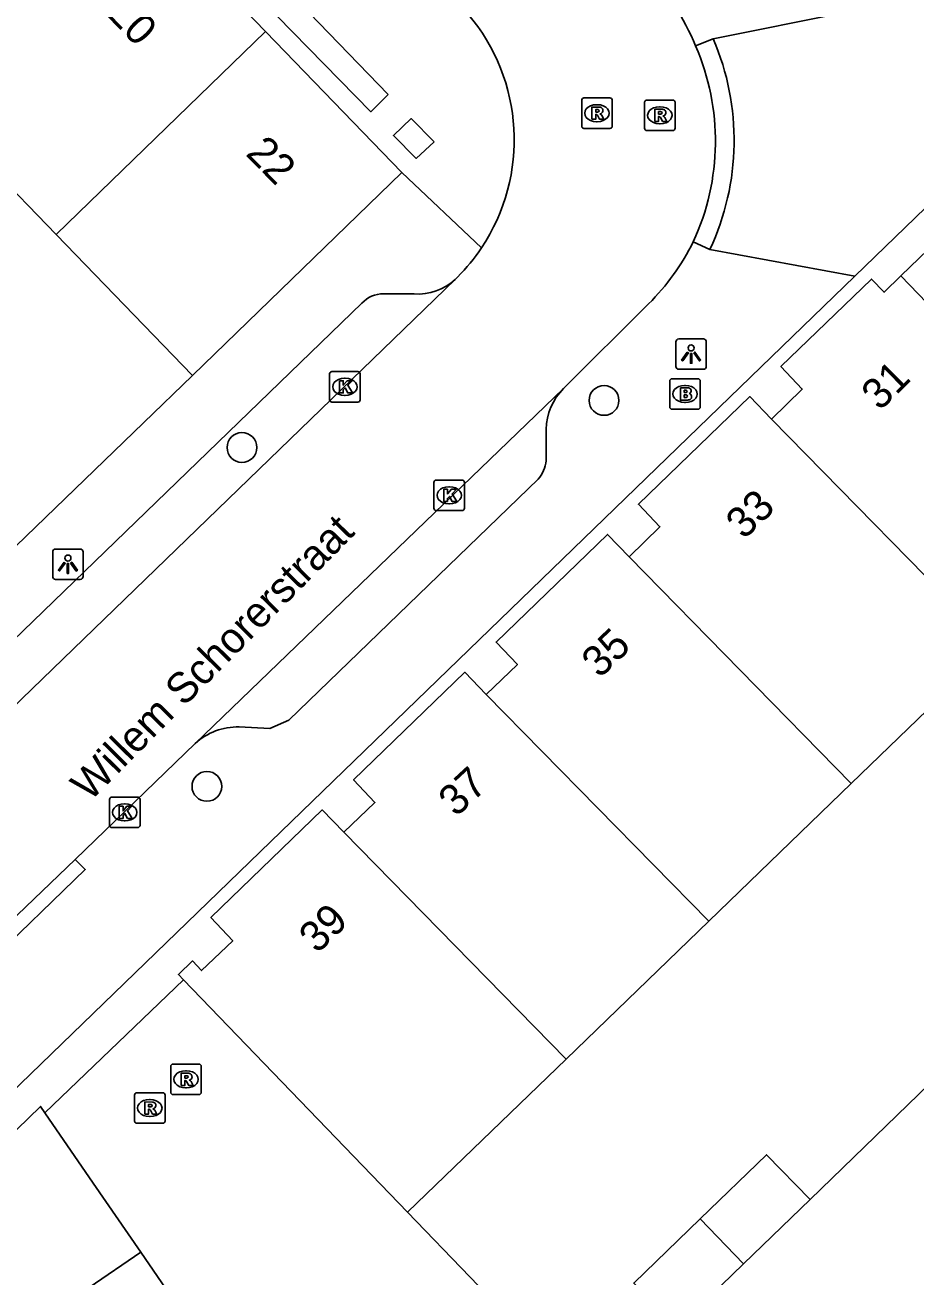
# Model space of a CAD drawing. Extents: x 157466 to 158888, y 383063 to 384677.
# Drawn here: x 158290.63 to 158319.84, y 383911.68 to 383952.73 of the extents above; entities that cross this region are included whole.
import ezdxf

# ---------------------------------------------------------------- set-up
doc = ezdxf.new("R2010")
doc.units = 0
for name, color, linetype in [('IMGEO_Boom', 7, 'Continuous'), ('IMGEO_Brandkraan', 7, 'Continuous'), ('IMGEO_Hek', 7, 'Continuous'), ('IMGEO_Kolk', 7, 'Continuous'), ('IMGEO_Lichtpunt', 7, 'Continuous'), ('IMGEO_Muur', 7, 'Continuous'), ('IMGEO_Openbare_ruimte_label', 7, 'Continuous'), ('IMGEO_Pand', 7, 'Continuous'), ('IMGEO_Pand_nummerreeks', 7, 'Continuous'), ('IMGEO_Rijbaan_lokaal_open', 7, 'Continuous'), ('IMGEO_Rioolput', 7, 'Continuous'), ('IMGEO_Voetpad_open', 7, 'Continuous')]:
    doc.layers.add(name, color=color, linetype=linetype)

msp = doc.modelspace()

# ---------------------------------------------------------------- linework, layer by layer
at = {"layer": 'IMGEO_Boom'}
for centre in [(158309.611, 383940.424), (158297.741, 383938.88), (158296.591, 383927.769)]:
    msp.add_circle(centre, 0.489, dxfattribs=at)
at = {"layer": 'IMGEO_Brandkraan'}
for p, q in [((158311.767, 383940.21), (158311.767, 383941.062)), ((158311.842, 383941.136), (158312.694, 383941.136)), ((158312.768, 383941.062), (158312.768, 383940.21)), ((158312.255, 383940.916), (158312.28, 383940.916)), ((158312.694, 383940.136), (158311.842, 383940.136)), ((158312.278, 383940.356), (158312.253, 383940.356))]:
    msp.add_line(p, q, dxfattribs=at)
for points in [[(158311.767, 383940.21), (158311.767, 383941.062)], [(158311.842, 383941.136), (158312.694, 383941.136)], [(158312.768, 383941.062), (158312.768, 383940.21)], [(158312.115, 383940.836), (158312.115, 383940.436), (158312.328, 383940.436)], [(158312.346, 383940.836), (158312.115, 383940.836)], [(158312.294, 383940.755), (158312.24, 383940.755), (158312.24, 383940.679)], [(158312.24, 383940.679), (158312.293, 383940.679)], [(158312.302, 383940.603), (158312.24, 383940.603), (158312.24, 383940.522)], [(158312.694, 383940.136), (158311.842, 383940.136)], [(158312.24, 383940.522), (158312.302, 383940.522)]]:
    msp.add_lwpolyline(points, dxfattribs=at)
for centre, radius, start, end in [((158311.844, 383941.06), 0.0765, 91.552, 178.448), ((158311.844, 383941.06), 0.0765, 91.552, 178.448), ((158312.692, 383941.06), 0.0765, 1.552, 88.448), ((158312.692, 383941.06), 0.0765, 1.552, 88.448), ((158312.295, 383940.717), 0.0379, 267.8285, 90.9355), ((158312.303, 383940.562), 0.0404, 269.8759, 90.5077), ((158312.35, 383940.691), 0.145, 59.4692, 91.5367), ((158312.375, 383940.738), 0.0922, 285.5137, 58.1501), ((158312.38, 383940.546), 0.105, 301.3115, 78.989), ((158311.844, 383940.212), 0.0765, 181.552, 268.448), ((158311.844, 383940.212), 0.0765, 181.552, 268.448), ((158312.334, 383940.687), 0.251, 268.6676, 293.5347), ((158312.692, 383940.212), 0.0765, 271.552, 358.448), ((158312.692, 383940.212), 0.0765, 271.552, 358.448)]:
    msp.add_arc(centre, radius, start, end, dxfattribs=at)
for centre, major_axis, ratio, start_param, end_param in [((158312.254, 383940.636), (-0.387, 0.002), 0.722429, 4.712389, 7.853982), ((158312.279, 383940.636), (-0.39, 0.002), 0.717154, 1.570796, 4.712389)]:
    msp.add_ellipse(centre, major_axis=major_axis, ratio=ratio, start_param=start_param, end_param=end_param, dxfattribs=at)
at = {"layer": 'IMGEO_Hek'}
for points in [[(158291.279, 383917.066), (158295.827, 383921.426)], [(158316.366, 383914.219), (158321.357, 383919.059)], [(158294.427, 383912.498), (158292.86, 383914.757)]]:
    msp.add_lwpolyline(points, dxfattribs=at)
at = {"layer": 'IMGEO_Kolk'}
for p, q in [((158300.69, 383941.37), (158301.542, 383941.37)), ((158300.615, 383940.444), (158300.615, 383941.296)), ((158301.103, 383941.15), (158301.128, 383941.15)), ((158301.616, 383941.296), (158301.616, 383940.444)), ((158301.126, 383940.59), (158301.101, 383940.59)), ((158301.542, 383940.37), (158300.69, 383940.37)), ((158304.035, 383936.886), (158304.035, 383937.738)), ((158304.11, 383937.812), (158304.962, 383937.812)), ((158305.036, 383937.738), (158305.036, 383936.886)), ((158304.523, 383937.592), (158304.548, 383937.592)), ((158304.546, 383937.032), (158304.521, 383937.032)), ((158304.962, 383936.812), (158304.11, 383936.812)), ((158293.471, 383927.416), (158294.323, 383927.416)), ((158293.396, 383926.49), (158293.396, 383927.342)), ((158293.884, 383927.196), (158293.909, 383927.196)), ((158294.397, 383927.342), (158294.397, 383926.49)), ((158293.907, 383926.636), (158293.882, 383926.636)), ((158294.323, 383926.416), (158293.471, 383926.416))]:
    msp.add_line(p, q, dxfattribs=at)
for points in [[(158300.69, 383941.37), (158301.542, 383941.37)], [(158300.615, 383940.444), (158300.615, 383941.296)], [(158300.936, 383941.07), (158301.059, 383941.07), (158301.059, 383940.919), (158301.189, 383941.07), (158301.353, 383941.07), (158301.207, 383940.919), (158301.36, 383940.67), (158301.208, 383940.67), (158301.123, 383940.834), (158301.059, 383940.767), (158301.059, 383940.67), (158300.936, 383940.67), (158300.936, 383941.07)], [(158301.616, 383941.296), (158301.616, 383940.444)], [(158301.542, 383940.37), (158300.69, 383940.37)], [(158304.035, 383936.886), (158304.035, 383937.738)], [(158304.11, 383937.812), (158304.962, 383937.812)], [(158305.036, 383937.738), (158305.036, 383936.886)], [(158304.356, 383937.512), (158304.479, 383937.512), (158304.479, 383937.361), (158304.609, 383937.512), (158304.773, 383937.512), (158304.627, 383937.361), (158304.78, 383937.112), (158304.628, 383937.112), (158304.543, 383937.276), (158304.479, 383937.209), (158304.479, 383937.112), (158304.356, 383937.112), (158304.356, 383937.512)], [(158304.962, 383936.812), (158304.11, 383936.812)], [(158293.471, 383927.416), (158294.323, 383927.416)], [(158293.396, 383926.49), (158293.396, 383927.342)], [(158293.717, 383927.116), (158293.84, 383927.116), (158293.84, 383926.965), (158293.97, 383927.116), (158294.134, 383927.116), (158293.988, 383926.965), (158294.141, 383926.716), (158293.989, 383926.716), (158293.904, 383926.88), (158293.84, 383926.813), (158293.84, 383926.716), (158293.717, 383926.716), (158293.717, 383927.116)], [(158294.397, 383927.342), (158294.397, 383926.49)], [(158294.323, 383926.416), (158293.471, 383926.416)]]:
    msp.add_lwpolyline(points, dxfattribs=at)
for centre, start, end in [((158300.692, 383941.294), 91.552, 178.448), ((158300.692, 383941.294), 91.552, 178.448), ((158301.54, 383941.294), 1.552, 88.448), ((158301.54, 383941.294), 1.552, 88.448), ((158300.692, 383940.446), 181.552, 268.448), ((158300.692, 383940.446), 181.552, 268.448), ((158301.54, 383940.446), 271.552, 358.448), ((158301.54, 383940.446), 271.552, 358.448), ((158304.112, 383937.736), 91.552, 178.448), ((158304.112, 383937.736), 91.552, 178.448), ((158304.96, 383937.736), 1.552, 88.448), ((158304.96, 383937.736), 1.552, 88.448), ((158304.112, 383936.888), 181.552, 268.448), ((158304.112, 383936.888), 181.552, 268.448), ((158304.96, 383936.888), 271.552, 358.448), ((158304.96, 383936.888), 271.552, 358.448), ((158293.473, 383927.34), 91.552, 178.448), ((158293.473, 383927.34), 91.552, 178.448), ((158294.321, 383927.34), 1.552, 88.448), ((158294.321, 383927.34), 1.552, 88.448), ((158293.473, 383926.492), 181.552, 268.448), ((158293.473, 383926.492), 181.552, 268.448), ((158294.321, 383926.492), 271.552, 358.448), ((158294.321, 383926.492), 271.552, 358.448)]:
    msp.add_arc(centre, 0.0765, start, end, dxfattribs=at)
for centre, major_axis, ratio, start_param, end_param in [((158301.102, 383940.87), (-0.387, 0.002), 0.722429, 4.712389, 7.853982), ((158301.127, 383940.87), (-0.39, 0.002), 0.717154, 1.570796, 4.712389), ((158304.522, 383937.312), (-0.387, 0.002), 0.722429, 4.712389, 7.853982), ((158304.547, 383937.312), (-0.39, 0.002), 0.717154, 1.570796, 4.712389), ((158293.883, 383926.916), (-0.387, 0.002), 0.722429, 4.712389, 7.853982), ((158293.908, 383926.916), (-0.39, 0.002), 0.717154, 1.570796, 4.712389)]:
    msp.add_ellipse(centre, major_axis=major_axis, ratio=ratio, start_param=start_param, end_param=end_param, dxfattribs=at)
at = {"layer": 'IMGEO_Lichtpunt'}
for p, q in [((158311.968, 383942.346), (158311.968, 383941.539)), ((158311.968, 383942.346), (158311.968, 383941.539)), ((158312.87, 383942.441), (158312.062, 383942.441)), ((158312.87, 383942.441), (158312.062, 383942.441)), ((158312.964, 383941.539), (158312.964, 383942.346)), ((158312.964, 383941.539), (158312.964, 383942.346)), ((158312.062, 383941.445), (158312.87, 383941.445)), ((158312.062, 383941.445), (158312.87, 383941.445)), ((158291.535, 383935.457), (158291.535, 383934.65)), ((158291.535, 383935.457), (158291.535, 383934.65)), ((158292.437, 383935.552), (158291.629, 383935.552)), ((158292.437, 383935.552), (158291.629, 383935.552)), ((158292.531, 383934.65), (158292.531, 383935.457)), ((158292.531, 383934.65), (158292.531, 383935.457)), ((158291.629, 383934.556), (158292.437, 383934.556)), ((158291.629, 383934.556), (158292.437, 383934.556))]:
    msp.add_line(p, q, dxfattribs=at)
for points in [[(158312.342, 383942.01), (158312.381, 383941.982), (158312.193, 383941.72), (158312.155, 383941.747), (158312.342, 383942.01)], [(158312.444, 383941.962), (158312.491, 383941.962), (158312.491, 383941.64), (158312.444, 383941.64), (158312.444, 383941.962)], [(158312.554, 383941.982), (158312.592, 383942.009), (158312.779, 383941.747), (158312.74, 383941.719), (158312.554, 383941.982)], [(158291.909, 383935.121), (158291.948, 383935.093), (158291.76, 383934.831), (158291.722, 383934.858), (158291.909, 383935.121)], [(158292.011, 383935.073), (158292.058, 383935.073), (158292.058, 383934.751), (158292.011, 383934.751), (158292.011, 383935.073)], [(158292.121, 383935.093), (158292.159, 383935.12), (158292.346, 383934.858), (158292.307, 383934.83), (158292.121, 383935.093)]]:
    msp.add_lwpolyline(points, dxfattribs=at)
for centre in [(158312.467, 383942.144), (158292.034, 383935.255)]:
    msp.add_circle(centre, 0.0994, dxfattribs=at)
for centre, start, end in [((158312.062, 383942.346), 90, 180), ((158312.062, 383942.346), 90, 180), ((158312.87, 383942.346), 0, 90), ((158312.87, 383942.346), 0, 90), ((158312.062, 383941.539), 180, 270), ((158312.062, 383941.539), 180, 270), ((158312.87, 383941.539), 270, 0), ((158312.87, 383941.539), 270, 360), ((158291.629, 383935.457), 90, 180), ((158291.629, 383935.457), 90, 180), ((158292.437, 383935.457), 0, 90), ((158292.437, 383935.457), 0, 90), ((158291.629, 383934.65), 180, 270), ((158291.629, 383934.65), 180, 270), ((158292.437, 383934.65), 270, 0), ((158292.437, 383934.65), 270, 360)]:
    msp.add_arc(centre, 0.0946, start, end, dxfattribs=at)
at = {"layer": 'IMGEO_Muur'}
for points in [[(158296.116, 383941.245), (158289.678, 383935.032)], [(158284.22, 383910.566), (158291.136, 383917.275), (158291.279, 383917.066)], [(158291.279, 383917.066), (158292.86, 383914.757)], [(158303.171, 383913.807), (158309.303, 383907.445), (158310.175, 383908.292)]]:
    msp.add_lwpolyline(points, dxfattribs=at)
at = {"layer": 'IMGEO_Pand'}
for points in [[(158298.507, 383952.522), (158294.194, 383956.976)], [(158291.646, 383945.868), (158298.507, 383952.522)], [(158302.98, 383947.902), (158298.507, 383952.522)], [(158287.336, 383950.324), (158291.646, 383945.868)], [(158302.98, 383947.902), (158296.116, 383941.245)], [(158291.646, 383945.868), (158296.116, 383941.245)], [(158319.344, 383944.513), (158318.795, 383943.973), (158318.377, 383944.404), (158315.411, 383941.535), (158316.11, 383940.793), (158315.099, 383939.814)], [(158323.495, 383943.359), (158321.91, 383941.846), (158319.344, 383944.513)], [(158315.099, 383939.814), (158314.39, 383940.548), (158310.738, 383937.018), (158311.444, 383936.28), (158310.43, 383935.298)], [(158322.388, 383932.379), (158315.099, 383939.814)], [(158310.43, 383935.298), (158309.721, 383936.032), (158306.072, 383932.502), (158306.772, 383931.763), (158305.752, 383930.78)], [(158317.718, 383927.865), (158310.43, 383935.298)], [(158317.718, 383927.865), (158322.388, 383932.379)], [(158305.752, 383930.78), (158305.042, 383931.513), (158301.399, 383927.982), (158302.098, 383927.242), (158301.077, 383926.265)], [(158305.752, 383930.78), (158313.042, 383923.346)], [(158313.042, 383923.346), (158317.718, 383927.865)], [(158301.077, 383926.265), (158300.367, 383926.998), (158296.723, 383923.471), (158297.437, 383922.704), (158296.416, 383921.731), (158296.118, 383922.044), (158295.654, 383921.606), (158295.827, 383921.426)], [(158308.368, 383918.829), (158301.077, 383926.265)], [(158308.368, 383918.829), (158313.042, 383923.346)], [(158295.827, 383921.426), (158303.171, 383913.807)], [(158303.171, 383913.807), (158308.368, 383918.829)], [(158312.761, 383913.585), (158314.941, 383915.693), (158316.366, 383914.219)], [(158316.366, 383914.219), (158314.189, 383912.114)], [(158312.011, 383910.009), (158310.586, 383911.482), (158312.761, 383913.585)], [(158312.761, 383913.585), (158314.189, 383912.114)], [(158294.427, 383912.498), (158292.725, 383911.338), (158294.48, 383908.763), (158296.182, 383909.923)], [(158294.427, 383912.498), (158296.182, 383909.923)], [(158314.189, 383912.114), (158312.011, 383910.009)]]:
    msp.add_lwpolyline(points, dxfattribs=at)
at = {"layer": 'IMGEO_Rijbaan_lokaal_open'}
for points in [[(158317.838, 383944.503), (158337.339, 383963.376)], [(158317.548, 383953.155), (158313.192, 383952.278)], [(158313.192, 383952.278), (158312.614, 383952.046)], [(158313.082, 383945.374), (158312.536, 383945.626)], [(158317.838, 383944.503), (158313.082, 383945.374)], [(158304.727, 383944.387), (158269.861, 383910.649)], [(158304.812, 383944.469), (158304.727, 383944.387)], [(158308.285, 383940.816), (158311.074, 383943.591)], [(158296.207, 383929.178), (158308.285, 383940.816)], [(158292.272, 383925.376), (158296.207, 383929.178)], [(158289.013, 383922.255), (158292.272, 383925.376)], [(158295.827, 383921.426), (158291.279, 383917.066)], [(158316.366, 383914.219), (158321.357, 383919.059)], [(158291.279, 383917.066), (158292.86, 383914.757), (158294.427, 383912.498)], [(158303.171, 383913.807), (158309.303, 383907.445), (158310.175, 383908.292), (158312.011, 383910.009)]]:
    msp.add_lwpolyline(points, dxfattribs=at)
for centre, radius, start, end in [((158304.804, 383948.809), 8.455, 22.5139, 42.7713), ((158300.29, 383948.967), 6.377, 326.2658, 40.4006), ((158305.431, 383948.923), 7.833, 335.1097, 23.4982), ((158305.433, 383948.949), 8.443, 334.952, 23.2224), ((158305.605, 383949.063), 7.736, 314.9855, 333.6255), ((158300.267, 383948.985), 6.407, 315.1857, 326.2485)]:
    msp.add_arc(centre, radius, start, end, dxfattribs=at)
at = {"layer": 'IMGEO_Rioolput'}
for p, q in [((158308.878, 383949.415), (158308.878, 383950.267)), ((158308.953, 383950.341), (158309.805, 383950.341)), ((158309.366, 383950.121), (158309.391, 383950.121)), ((158309.879, 383950.267), (158309.879, 383949.415)), ((158310.94, 383949.347), (158310.94, 383950.199)), ((158311.015, 383950.273), (158311.867, 383950.273)), ((158311.428, 383950.053), (158311.453, 383950.053)), ((158311.941, 383950.199), (158311.941, 383949.347)), ((158309.805, 383949.341), (158308.953, 383949.341)), ((158309.389, 383949.561), (158309.364, 383949.561)), ((158311.867, 383949.273), (158311.015, 383949.273)), ((158311.451, 383949.493), (158311.426, 383949.493)), ((158295.406, 383917.738), (158295.406, 383918.59)), ((158295.481, 383918.664), (158296.333, 383918.664)), ((158295.894, 383918.444), (158295.919, 383918.444)), ((158296.407, 383918.59), (158296.407, 383917.738)), ((158294.218, 383916.796), (158294.218, 383917.648)), ((158294.293, 383917.722), (158295.145, 383917.722)), ((158295.219, 383917.648), (158295.219, 383916.796)), ((158296.333, 383917.664), (158295.481, 383917.664)), ((158295.917, 383917.884), (158295.892, 383917.884)), ((158294.706, 383917.502), (158294.731, 383917.502)), ((158294.729, 383916.942), (158294.704, 383916.942)), ((158295.145, 383916.722), (158294.293, 383916.722))]:
    msp.add_line(p, q, dxfattribs=at)
for points in [[(158308.878, 383949.415), (158308.878, 383950.267)], [(158308.953, 383950.341), (158309.805, 383950.341)], [(158309.467, 383950.039), (158309.215, 383950.041), (158309.215, 383949.641)], [(158309.879, 383950.267), (158309.879, 383949.415)], [(158310.94, 383949.347), (158310.94, 383950.199)], [(158311.015, 383950.273), (158311.867, 383950.273)], [(158311.941, 383950.199), (158311.941, 383949.347)], [(158309.215, 383949.641), (158309.339, 383949.641), (158309.339, 383949.803), (158309.35, 383949.803)], [(158309.393, 383949.96), (158309.339, 383949.96), (158309.339, 383949.879)], [(158309.339, 383949.879), (158309.391, 383949.879)], [(158309.397, 383949.774), (158309.468, 383949.641), (158309.608, 383949.641), (158309.543, 383949.767)], [(158311.529, 383949.971), (158311.277, 383949.973), (158311.277, 383949.573)], [(158311.277, 383949.573), (158311.401, 383949.573), (158311.401, 383949.735), (158311.412, 383949.735)], [(158311.455, 383949.892), (158311.401, 383949.892), (158311.401, 383949.811)], [(158311.401, 383949.811), (158311.453, 383949.811)], [(158311.459, 383949.706), (158311.53, 383949.573), (158311.67, 383949.573), (158311.605, 383949.699)], [(158309.805, 383949.341), (158308.953, 383949.341)], [(158311.867, 383949.273), (158311.015, 383949.273)], [(158295.406, 383917.738), (158295.406, 383918.59)], [(158295.481, 383918.664), (158296.333, 383918.664)], [(158296.407, 383918.59), (158296.407, 383917.738)], [(158295.995, 383918.362), (158295.743, 383918.364), (158295.743, 383917.964)], [(158295.743, 383917.964), (158295.867, 383917.964), (158295.867, 383918.126), (158295.878, 383918.126)], [(158295.921, 383918.283), (158295.867, 383918.283), (158295.867, 383918.202)], [(158295.867, 383918.202), (158295.919, 383918.202)], [(158295.925, 383918.097), (158295.996, 383917.964), (158296.136, 383917.964), (158296.071, 383918.09)], [(158294.218, 383916.796), (158294.218, 383917.648)], [(158294.293, 383917.722), (158295.145, 383917.722)], [(158295.219, 383917.648), (158295.219, 383916.796)], [(158296.333, 383917.664), (158295.481, 383917.664)], [(158294.807, 383917.42), (158294.555, 383917.422), (158294.555, 383917.022)], [(158294.555, 383917.022), (158294.679, 383917.022), (158294.679, 383917.184), (158294.69, 383917.184)], [(158294.733, 383917.341), (158294.679, 383917.341), (158294.679, 383917.26)], [(158294.679, 383917.26), (158294.731, 383917.26)], [(158294.737, 383917.155), (158294.808, 383917.022), (158294.948, 383917.022), (158294.883, 383917.148)], [(158295.145, 383916.722), (158294.293, 383916.722)]]:
    msp.add_lwpolyline(points, dxfattribs=at)
for centre, radius, start, end in [((158308.955, 383950.265), 0.0765, 91.552, 178.448), ((158308.955, 383950.265), 0.0765, 91.552, 178.448), ((158309.466, 383949.929), 0.109, 350.3612, 89.416), ((158309.803, 383950.265), 0.0765, 1.552, 88.448), ((158309.803, 383950.265), 0.0765, 1.552, 88.448), ((158311.017, 383950.197), 0.0765, 91.552, 178.448), ((158311.017, 383950.197), 0.0765, 91.552, 178.448), ((158311.865, 383950.197), 0.0765, 1.552, 88.448), ((158311.865, 383950.197), 0.0765, 1.552, 88.448), ((158309.349, 383949.75), 0.0533, 26.0293, 88.6989), ((158309.375, 383950.068), 0.19, 274.7715, 282.9687), ((158309.399, 383949.864), 0.0964, 77.0061, 93.1865), ((158309.413, 383949.921), 0.0378, 276.6634, 79.6772), ((158309.464, 383949.929), 0.112, 277.5842, 350.9817), ((158309.448, 383949.714), 0.108, 29.5134, 73.7905), ((158311.411, 383949.682), 0.0533, 26.0293, 88.6989), ((158311.437, 383950), 0.19, 274.7715, 282.9687), ((158311.461, 383949.796), 0.0964, 77.0061, 93.1865), ((158311.475, 383949.853), 0.0378, 276.6634, 79.6772), ((158311.528, 383949.861), 0.109, 350.3612, 89.416), ((158311.526, 383949.861), 0.112, 277.5842, 350.9817), ((158311.51, 383949.646), 0.108, 29.5134, 73.7905), ((158308.955, 383949.417), 0.0765, 181.552, 268.448), ((158308.955, 383949.417), 0.0765, 181.552, 268.448), ((158309.803, 383949.417), 0.0765, 271.552, 358.448), ((158309.803, 383949.417), 0.0765, 271.552, 358.448), ((158311.017, 383949.349), 0.0765, 181.552, 268.448), ((158311.017, 383949.349), 0.0765, 181.552, 268.448), ((158311.865, 383949.349), 0.0765, 271.552, 358.448), ((158311.865, 383949.349), 0.0765, 271.552, 358.448), ((158295.483, 383918.588), 0.0765, 91.552, 178.448), ((158295.483, 383918.588), 0.0765, 91.552, 178.448), ((158296.331, 383918.588), 0.0765, 1.552, 88.448), ((158296.331, 383918.588), 0.0765, 1.552, 88.448), ((158295.877, 383918.073), 0.0533, 26.0293, 88.6989), ((158295.903, 383918.391), 0.19, 274.7715, 282.9687), ((158295.927, 383918.187), 0.0964, 77.0061, 93.1865), ((158295.941, 383918.244), 0.0378, 276.6634, 79.6772), ((158295.994, 383918.252), 0.109, 350.3612, 89.416), ((158295.992, 383918.252), 0.112, 277.5842, 350.9817), ((158295.976, 383918.037), 0.108, 29.5134, 73.7905), ((158294.295, 383917.646), 0.0765, 91.552, 178.448), ((158294.295, 383917.646), 0.0765, 91.552, 178.448), ((158295.143, 383917.646), 0.0765, 1.552, 88.448), ((158295.143, 383917.646), 0.0765, 1.552, 88.448), ((158295.483, 383917.74), 0.0765, 181.552, 268.448), ((158295.483, 383917.74), 0.0765, 181.552, 268.448), ((158296.331, 383917.74), 0.0765, 271.552, 358.448), ((158296.331, 383917.74), 0.0765, 271.552, 358.448), ((158294.689, 383917.131), 0.0533, 26.0293, 88.6989), ((158294.715, 383917.449), 0.19, 274.7715, 282.9687), ((158294.739, 383917.245), 0.0964, 77.0061, 93.1865), ((158294.753, 383917.302), 0.0378, 276.6634, 79.6772), ((158294.806, 383917.31), 0.109, 350.3612, 89.416), ((158294.804, 383917.31), 0.112, 277.5842, 350.9817), ((158294.788, 383917.095), 0.108, 29.5134, 73.7905), ((158294.295, 383916.798), 0.0765, 181.552, 268.448), ((158294.295, 383916.798), 0.0765, 181.552, 268.448), ((158295.143, 383916.798), 0.0765, 271.552, 358.448), ((158295.143, 383916.798), 0.0765, 271.552, 358.448)]:
    msp.add_arc(centre, radius, start, end, dxfattribs=at)
for centre, major_axis, ratio, start_param, end_param in [((158309.365, 383949.841), (-0.387, 0.002), 0.722429, 4.712389, 7.853982), ((158309.39, 383949.841), (-0.39, 0.002), 0.717154, 1.570796, 4.712389), ((158311.427, 383949.773), (-0.387, 0.002), 0.722429, 4.712389, 7.853982), ((158311.452, 383949.773), (-0.39, 0.002), 0.717154, 1.570796, 4.712389), ((158295.893, 383918.164), (-0.387, 0.002), 0.722429, 4.712389, 7.853982), ((158295.918, 383918.164), (-0.39, 0.002), 0.717154, 1.570796, 4.712389), ((158294.705, 383917.222), (-0.387, 0.002), 0.722429, 4.712389, 7.853982), ((158294.73, 383917.222), (-0.39, 0.002), 0.717154, 1.570796, 4.712389)]:
    msp.add_ellipse(centre, major_axis=major_axis, ratio=ratio, start_param=start_param, end_param=end_param, dxfattribs=at)
at = {"layer": 'IMGEO_Voetpad_open'}
for points in [[(158302.537, 383950.453), (158298.969, 383954.144), (158298.381, 383953.563), (158301.97, 383949.891), (158302.537, 383950.453)], [(158304.038, 383948.898), (158303.285, 383949.664), (158302.708, 383949.113), (158303.453, 383948.36), (158304.038, 383948.898)], [(158305.594, 383945.425), (158302.98, 383947.902)], [(158319.344, 383944.513), (158322.617, 383947.671)], [(158276.775, 383904.762), (158317.838, 383944.503)], [(158302.377, 383943.919), (158303.386, 383943.915)], [(158270.677, 383913.637), (158301.671, 383943.614)], [(158296.116, 383941.245), (158289.678, 383935.032)], [(158307.719, 383939.475), (158307.712, 383938.449)], [(158307.447, 383937.845), (158299.273, 383929.938), (158298.652, 383929.669), (158297.646, 383929.722)], [(158292.272, 383925.376), (158292.602, 383925.042), (158289.361, 383921.923), (158289.013, 383922.255)], [(158285.12, 383909.66), (158284.22, 383910.566), (158291.136, 383917.275), (158291.279, 383917.066)]]:
    msp.add_lwpolyline(points, dxfattribs=at)
for centre, radius, start, end in [((158303.503, 383945.722), 1.811, 266.2805, 312.5012), ((158302.37, 383942.967), 0.952, 89.5512, 137.1786), ((158309.64, 383939.454), 1.921, 134.8547, 179.3787), ((158306.685, 383938.539), 1.031, 317.6557, 354.9662), ((158297.615, 383927.628), 2.094, 89.1622, 132.2551)]:
    msp.add_arc(centre, radius, start, end, dxfattribs=at)

# ---------------------------------------------------------------- texts
at = {"layer": 'IMGEO_Openbare_ruimte_label'}
msp.add_text('Willem Schorerstraat', height=1, rotation=45.3242, dxfattribs=at).set_placement((158292.754, 383927.242))
at = {"layer": 'IMGEO_Pand_nummerreeks'}
for s, rotation, p in [('20', 313.7456, (158293.284, 383953.058)), ('22', 314.5874, (158297.83, 383948.49)), ('31', 44.5579, (158318.656, 383940.057)), ('33', 43.9144, (158314.2, 383935.838)), ('35', 43.9416, (158309.472, 383931.287)), ('37', 42.7831, (158304.761, 383926.74)), ('39', 44.3398, (158300.212, 383922.26))]:
    msp.add_text(s, height=1, rotation=rotation, dxfattribs=at).set_placement(p)

doc.saveas('drawing.dxf')
